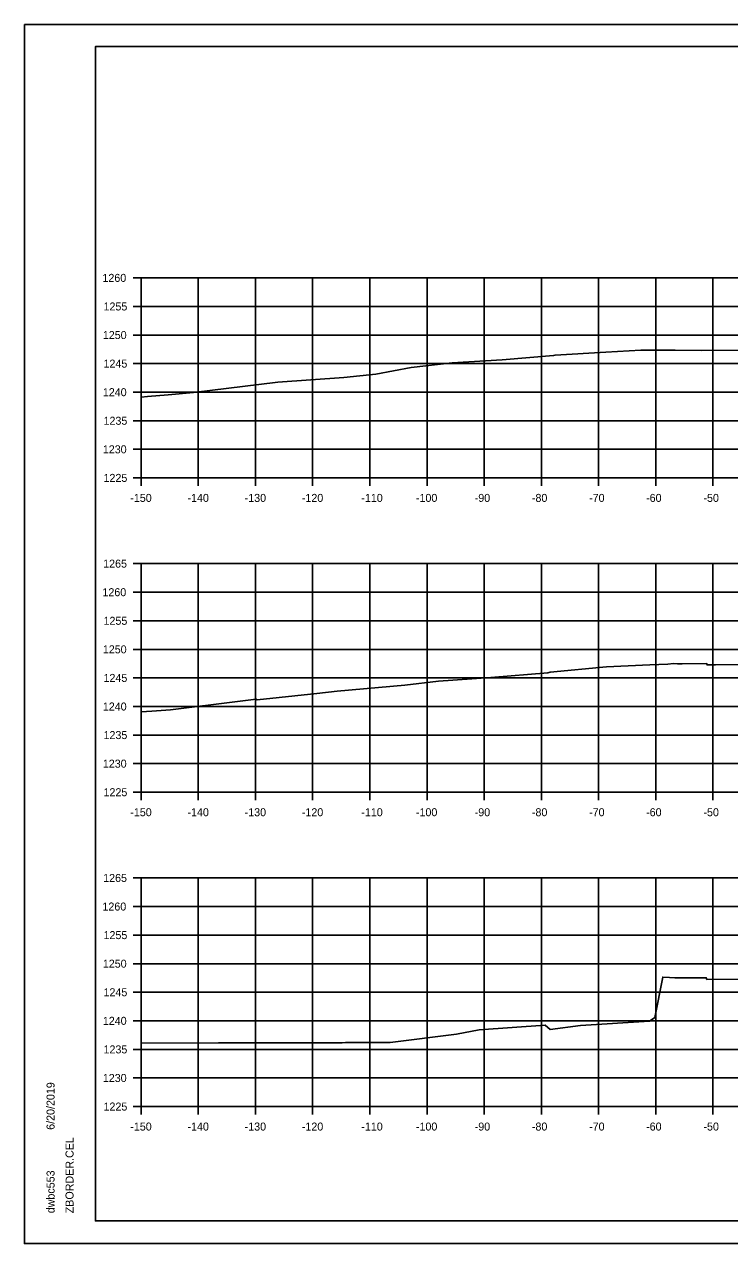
# Model space of a CAD drawing. Extents: x -70 to 701944, y -4 to 666871.
# Drawn here: x 669045.7 to 669169, y 660715.5 to 660928.9 of the extents above; entities that cross this region are included whole.
import ezdxf

# ---------------------------------------------------------------- set-up
doc = ezdxf.new("R2010")
doc.units = 0
for name, color, linetype in [('R_Axis', 7, 'Continuous'), ('R_Axis Annot', 7, 'Continuous'), ('R_Border', 7, 'Continuous'), ('R_Exist Surface', 7, 'Continuous'), ('R_Grid', 7, 'Continuous'), ('R_No Plot', 7, 'Continuous')]:
    doc.layers.add(name, color=color, linetype=linetype)

msp = doc.modelspace()

# ---------------------------------------------------------------- linework, layer by layer
at = {"layer": 'R_Axis'}
for p, q in [((669064.67, 660884.51), (669066.07, 660884.51)), ((669066.07, 660849.51), (669066.07, 660884.51)), ((669064.67, 660879.51), (669066.07, 660879.51)), ((669064.67, 660874.51), (669066.07, 660874.51)), ((669064.67, 660869.51), (669066.07, 660869.51)), ((669064.67, 660864.51), (669066.07, 660864.51)), ((669064.67, 660859.51), (669066.07, 660859.51)), ((669064.67, 660854.51), (669066.07, 660854.51)), ((669064.67, 660849.51), (669066.07, 660849.51)), ((669066.07, 660849.51), (669366.07, 660849.51)), ((669066.07, 660848.11), (669066.07, 660849.51)), ((669076.07, 660848.11), (669076.07, 660849.51)), ((669086.07, 660848.11), (669086.07, 660849.51)), ((669096.07, 660848.11), (669096.07, 660849.51)), ((669106.07, 660848.11), (669106.07, 660849.51)), ((669116.07, 660848.11), (669116.07, 660849.51)), ((669126.07, 660848.11), (669126.07, 660849.51)), ((669136.07, 660848.11), (669136.07, 660849.51)), ((669146.07, 660848.11), (669146.07, 660849.51)), ((669156.07, 660848.11), (669156.07, 660849.51)), ((669166.07, 660848.11), (669166.07, 660849.51)), ((669064.67, 660834.51), (669066.07, 660834.51)), ((669066.07, 660794.51), (669066.07, 660834.51)), ((669064.67, 660829.51), (669066.07, 660829.51)), ((669064.67, 660824.51), (669066.07, 660824.51)), ((669064.67, 660819.51), (669066.07, 660819.51)), ((669064.67, 660814.51), (669066.07, 660814.51)), ((669064.67, 660809.51), (669066.07, 660809.51)), ((669064.67, 660804.51), (669066.07, 660804.51)), ((669064.67, 660799.51), (669066.07, 660799.51)), ((669064.67, 660794.51), (669066.07, 660794.51)), ((669066.07, 660794.51), (669366.07, 660794.51)), ((669066.07, 660793.11), (669066.07, 660794.51)), ((669076.07, 660793.11), (669076.07, 660794.51)), ((669086.07, 660793.11), (669086.07, 660794.51)), ((669096.07, 660793.11), (669096.07, 660794.51)), ((669106.07, 660793.11), (669106.07, 660794.51)), ((669116.07, 660793.11), (669116.07, 660794.51)), ((669126.07, 660793.11), (669126.07, 660794.51)), ((669136.07, 660793.11), (669136.07, 660794.51)), ((669146.07, 660793.11), (669146.07, 660794.51)), ((669156.07, 660793.11), (669156.07, 660794.51)), ((669166.07, 660793.11), (669166.07, 660794.51)), ((669064.67, 660779.51), (669066.07, 660779.51)), ((669066.07, 660739.51), (669066.07, 660779.51)), ((669064.67, 660774.51), (669066.07, 660774.51)), ((669064.67, 660769.51), (669066.07, 660769.51)), ((669064.67, 660764.51), (669066.07, 660764.51)), ((669064.67, 660759.51), (669066.07, 660759.51)), ((669064.67, 660754.51), (669066.07, 660754.51)), ((669064.67, 660749.51), (669066.07, 660749.51)), ((669064.67, 660744.51), (669066.07, 660744.51)), ((669064.67, 660739.51), (669066.07, 660739.51)), ((669066.07, 660739.51), (669366.07, 660739.51)), ((669066.07, 660738.11), (669066.07, 660739.51)), ((669076.07, 660738.11), (669076.07, 660739.51)), ((669086.07, 660738.11), (669086.07, 660739.51)), ((669096.07, 660738.11), (669096.07, 660739.51)), ((669106.07, 660738.11), (669106.07, 660739.51)), ((669116.07, 660738.11), (669116.07, 660739.51)), ((669126.07, 660738.11), (669126.07, 660739.51)), ((669136.07, 660738.11), (669136.07, 660739.51)), ((669146.07, 660738.11), (669146.07, 660739.51)), ((669156.07, 660738.11), (669156.07, 660739.51)), ((669166.07, 660738.11), (669166.07, 660739.51))]:
    msp.add_line(p, q, dxfattribs=at)
at = {"layer": 'R_Border'}
for p, q in [((669058.07, 660924.97), (669374.25, 660924.97)), ((669058.07, 660719.51), (669058.07, 660924.97)), ((669058.07, 660719.51), (669058.07, 660719.51)), ((669374.25, 660719.51), (669058.07, 660719.51))]:
    msp.add_line(p, q, dxfattribs=at)
at = {"layer": 'R_Exist Surface'}
for points in [[(669066.07, 660863.64), (669067.2, 660863.75), (669070.83, 660864.06), (669075.25, 660864.48), (669089.96, 660866.25), (669101.54, 660867.06), (669107.11, 660867.66), (669113.29, 660868.81), (669120.48, 660869.64), (669129.19, 660870.19), (669138.2, 660870.92), (669138.47, 660870.99), (669147.34, 660871.54), (669153.45, 660871.86), (669155.46, 660871.86), (669159.47, 660871.84), (669164.13, 660871.83), (669175.01, 660871.85)], [(669066.07, 660808.56), (669067.94, 660808.68), (669071.19, 660808.94), (669082.94, 660810.39), (669086.21, 660810.78), (669086.35, 660810.66), (669096.81, 660811.76), (669100.37, 660812.18), (669112.2, 660813.26), (669118.05, 660813.94), (669127.21, 660814.61), (669137.21, 660815.43), (669137.63, 660815.52), (669147.43, 660816.44), (669155.05, 660816.83), (669158.18, 660816.93), (669159.15, 660817.02), (669159.85, 660816.97), (669160.7, 660816.97), (669164.96, 660817.01), (669165.04, 660816.85), (669165.06, 660816.8), (669166.54, 660816.81), (669174.88, 660816.84)], [(669066.07, 660750.6), (669079.63, 660750.64), (669081.49, 660750.64), (669101.22, 660750.68), (669101.84, 660750.69), (669102.43, 660750.69), (669109.62, 660750.7), (669121.2, 660752.19), (669125.2, 660752.92), (669136.72, 660753.76), (669137.58, 660753), (669142.93, 660753.69), (669154.97, 660754.44), (669155.88, 660755.1), (669157.29, 660762.17), (669158.47, 660762.12), (669159.39, 660762.06), (669163.97, 660762.05), (669164.89, 660762.06), (669164.91, 660762.03), (669165.01, 660761.76), (669173.04, 660761.78)]]:
    msp.add_lwpolyline(points, dxfattribs=at)
at = {"layer": 'R_Grid'}
for p, q in [((669066.07, 660884.51), (669366.07, 660884.51)), ((669066.07, 660849.51), (669066.07, 660884.51)), ((669076.07, 660849.51), (669076.07, 660884.51)), ((669086.07, 660849.51), (669086.07, 660884.51)), ((669096.07, 660849.51), (669096.07, 660884.51)), ((669106.07, 660849.51), (669106.07, 660884.51)), ((669116.07, 660849.51), (669116.07, 660884.51)), ((669126.07, 660849.51), (669126.07, 660884.51)), ((669136.07, 660849.51), (669136.07, 660884.51)), ((669146.07, 660849.51), (669146.07, 660884.51)), ((669156.07, 660849.51), (669156.07, 660884.51)), ((669166.07, 660849.51), (669166.07, 660884.51)), ((669066.07, 660879.51), (669366.07, 660879.51)), ((669066.07, 660874.51), (669366.07, 660874.51)), ((669066.07, 660869.51), (669366.07, 660869.51)), ((669066.07, 660864.51), (669366.07, 660864.51)), ((669066.07, 660859.51), (669366.07, 660859.51)), ((669066.07, 660854.51), (669366.07, 660854.51)), ((669066.07, 660849.51), (669366.07, 660849.51)), ((669066.07, 660834.51), (669366.07, 660834.51)), ((669066.07, 660794.51), (669066.07, 660834.51)), ((669076.07, 660794.51), (669076.07, 660834.51)), ((669086.07, 660794.51), (669086.07, 660834.51)), ((669096.07, 660794.51), (669096.07, 660834.51)), ((669106.07, 660794.51), (669106.07, 660834.51)), ((669116.07, 660794.51), (669116.07, 660834.51)), ((669126.07, 660794.51), (669126.07, 660834.51)), ((669136.07, 660794.51), (669136.07, 660834.51)), ((669146.07, 660794.51), (669146.07, 660834.51)), ((669156.07, 660794.51), (669156.07, 660834.51)), ((669166.07, 660794.51), (669166.07, 660834.51)), ((669066.07, 660829.51), (669366.07, 660829.51)), ((669066.07, 660824.51), (669366.07, 660824.51)), ((669066.07, 660819.51), (669366.07, 660819.51)), ((669066.07, 660814.51), (669366.07, 660814.51)), ((669066.07, 660809.51), (669366.07, 660809.51)), ((669066.07, 660804.51), (669366.07, 660804.51)), ((669066.07, 660799.51), (669366.07, 660799.51)), ((669066.07, 660794.51), (669366.07, 660794.51)), ((669066.07, 660779.51), (669366.07, 660779.51)), ((669066.07, 660739.51), (669066.07, 660779.51)), ((669076.07, 660739.51), (669076.07, 660779.51)), ((669086.07, 660739.51), (669086.07, 660779.51)), ((669096.07, 660739.51), (669096.07, 660779.51)), ((669106.07, 660739.51), (669106.07, 660779.51)), ((669116.07, 660739.51), (669116.07, 660779.51)), ((669126.07, 660739.51), (669126.07, 660779.51)), ((669136.07, 660739.51), (669136.07, 660779.51)), ((669146.07, 660739.51), (669146.07, 660779.51)), ((669156.07, 660739.51), (669156.07, 660779.51)), ((669166.07, 660739.51), (669166.07, 660779.51)), ((669066.07, 660774.51), (669366.07, 660774.51)), ((669066.07, 660769.51), (669366.07, 660769.51)), ((669066.07, 660764.51), (669366.07, 660764.51)), ((669066.07, 660759.51), (669366.07, 660759.51)), ((669066.07, 660754.51), (669366.07, 660754.51)), ((669066.07, 660749.51), (669366.07, 660749.51)), ((669066.07, 660744.51), (669366.07, 660744.51)), ((669066.07, 660739.51), (669366.07, 660739.51))]:
    msp.add_line(p, q, dxfattribs=at)
at = {"layer": 'R_No Plot'}
for p, q in [((669045.67, 660928.87), (669379, 660928.87)), ((669045.67, 660715.53), (669379, 660715.53))]:
    msp.add_line(p, q, dxfattribs=at)
for points in [[(669045.66, 660928.87), (669379, 660928.87), (669379, 660715.53), (669045.66, 660715.53)], [(669291.99, 660924.97), (669291.99, 660915.09), (669327.72, 660915.09), (669327.72, 660912.17), (669350.92, 660912.17), (669350.92, 660887.84), (669374.25, 660887.84), (669374.25, 660719.51), (669058.07, 660719.51), (669058.07, 660924.97)]]:
    msp.add_lwpolyline(points, close=True, dxfattribs=at)

# ---------------------------------------------------------------- texts
at = {"layer": 'R_Axis Annot'}
for s, p in [('1260', (669059.31, 660883.81)), ('1255', (669059.5, 660878.81)), ('1250', (669059.38, 660873.81)), ('1245', (669059.5, 660868.81)), ('1240', (669059.38, 660863.81)), ('1235', (669059.5, 660858.81)), ('1230', (669059.38, 660853.81)), ('1225', (669059.5, 660848.81)), ('-150', (669064.18, 660845.31)), ('-140', (669074.18, 660845.31)), ('-130', (669084.18, 660845.31)), ('-120', (669094.18, 660845.31)), ('-110', (669104.58, 660845.31)), ('-100', (669114.13, 660845.31)), ('-90', (669124.41, 660845.31)), ('-80', (669134.41, 660845.31)), ('-70', (669144.41, 660845.31)), ('-60', (669154.38, 660845.31)), ('-50', (669164.41, 660845.31)), ('1265', (669059.44, 660833.81)), ('1260', (669059.31, 660828.81)), ('1255', (669059.5, 660823.81)), ('1250', (669059.38, 660818.81)), ('1245', (669059.5, 660813.81)), ('1240', (669059.38, 660808.81)), ('1235', (669059.5, 660803.81)), ('1230', (669059.38, 660798.81)), ('1225', (669059.5, 660793.81)), ('-150', (669064.18, 660790.31)), ('-140', (669074.18, 660790.31)), ('-130', (669084.18, 660790.31)), ('-120', (669094.18, 660790.31)), ('-110', (669104.58, 660790.31)), ('-100', (669114.13, 660790.31)), ('-90', (669124.41, 660790.31)), ('-80', (669134.41, 660790.31)), ('-70', (669144.41, 660790.31)), ('-60', (669154.38, 660790.31)), ('-50', (669164.41, 660790.31)), ('1265', (669059.44, 660778.81)), ('1260', (669059.31, 660773.81)), ('1255', (669059.5, 660768.81)), ('1250', (669059.38, 660763.81)), ('1245', (669059.5, 660758.81)), ('1240', (669059.38, 660753.81)), ('1235', (669059.5, 660748.81)), ('1230', (669059.38, 660743.81)), ('1225', (669059.5, 660738.81)), ('-150', (669064.18, 660735.31)), ('-140', (669074.18, 660735.31)), ('-130', (669084.18, 660735.31)), ('-120', (669094.18, 660735.31)), ('-110', (669104.58, 660735.31)), ('-100', (669114.13, 660735.31)), ('-90', (669124.41, 660735.31)), ('-80', (669134.41, 660735.31)), ('-70', (669144.41, 660735.31)), ('-60', (669154.38, 660735.31)), ('-50', (669164.41, 660735.31))]:
    msp.add_text(s, height=1.4, dxfattribs=at).set_placement(p)
at = {"layer": 'R_Border'}
for s, p in [('6/20/2019', (669050.94, 660735.44)), ('ZBORDER.CEL', (669054.26, 660720.84)), ('dwbc553', (669050.94, 660720.84))]:
    msp.add_text(s, height=1.4, rotation=90, dxfattribs=at).set_placement(p)

doc.saveas('drawing.dxf')
